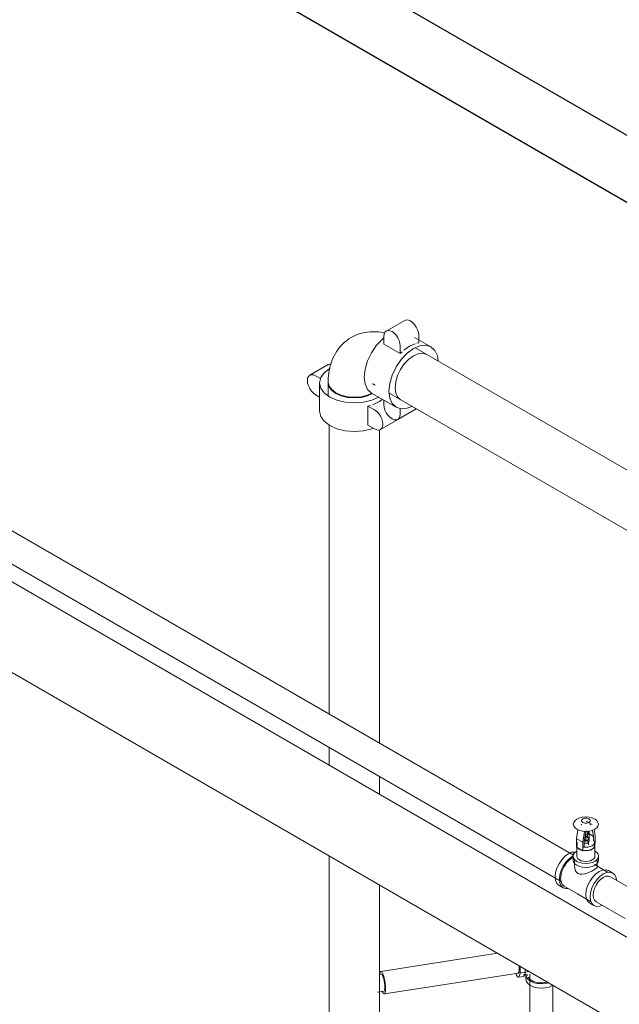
# Model space of a CAD drawing. Header units: centimetres. Extents: x -1589 to 108054, y -205274 to 31709.
# Tile 277 of 281: x 25519 to 25606, y 27557 to 27700. Entities that reach past the tile are written whole.
import ezdxf

# ---------------------------------------------------------------- set-up
doc = ezdxf.new("R2010")
doc.units = ezdxf.units.CM
doc.header["$LTSCALE"] = 0.01
doc.header["$MEASUREMENT"] = 0
for name, color, linetype, lineweight in [('A-GENM', 7, 'Continuous', 18), ('A-WALL', 7, 'Continuous', 25), ('F-SPRN', 7, 'Continuous', 18), ('P-PIPE', 7, 'Continuous', 9)]:
    doc.layers.add(name, color=color, linetype=linetype, lineweight=lineweight)

msp = doc.modelspace()

# ---------------------------------------------------------------- linework, layer by layer
at = {"layer": 'A-GENM', "color": 142, "true_color": 0x0080c0}
for p, q in [((25600.72774, 27583.02941), (25600.72774, 27582.90776)), ((25602.29572, 27582.96309), (25601.39769, 27583.48157)), ((25601.99774, 27582.90776), (25601.99774, 27583.02941)), ((25600.0157, 27580.91258), (25600.21286, 27582.22162)), ((25601.14798, 27581.94946), (25600.91373, 27580.3941)), ((25601.14798, 27581.94946), (25601.0637, 27581.99812)), ((25601.13823, 27580.49925), (25601.36056, 27581.97539)), ((25601.69808, 27581.70714), (25602.48527, 27581.25266)), ((25601.83899, 27580.95551), (25601.83899, 27581.73322)), ((25602.32495, 27582.13848), (25602.48527, 27581.25266)), ((25602.70978, 27581.40658), (25602.55858, 27582.24199)), ((25600.0157, 27579.68153), (25600.0157, 27580.91258)), ((25600.0157, 27580.91258), (25600.91373, 27580.3941)), ((25600.09274, 27580.41008), (25600.09274, 27579.91856)), ((25600.91373, 27580.3941), (25600.91373, 27579.16305)), ((25601.13823, 27579.76198), (25601.13823, 27580.49925)), ((25601.73316, 27580.03562), (25601.73316, 27580.43704)), ((25602.48527, 27581.25266), (25602.48527, 27580.53969)), ((25602.63274, 27579.91856), (25602.63274, 27580.41008)), ((25602.63274, 27580.15552), (25602.70978, 27580.2)), ((25602.70978, 27580.2), (25602.70978, 27581.40658)), ((25600.0157, 27579.68153), (25600.91373, 27579.16305)), ((25600.46471, 27579.40009), (25600.32913, 27579.4926)), ((25600.62495, 27579.32181), (25600.46471, 27579.40009)), ((25600.91373, 27579.16305), (25601.01186, 27579.21971))]:
    msp.add_line(p, q, dxfattribs=at)
at = {"layer": 'A-GENM', "color": 7, "true_color": 0xfcfdfe}
for p, q in [((25601.44544, 27582.00401), (25601.3433, 27582.00796)), ((25601.486, 27581.22111), (25601.23948, 27581.22111)), ((25601.3621, 27581.14331), (25601.24963, 27581.14033)), ((25601.48508, 27580.63889), (25601.30297, 27580.64809)), ((25601.45205, 27581.14144), (25601.36889, 27581.1433))]:
    msp.add_line(p, q, dxfattribs=at)
at = {"layer": 'A-GENM', "color": 7, "true_color": 0xe6f2f8}
for p, q in [((25601.65761, 27581.94915), (25601.486, 27581.99882)), ((25601.56122, 27581.91495), (25601.54773, 27581.98945)), ((25601.58725, 27581.77113), (25601.57494, 27581.83914)), ((25601.58725, 27581.55954), (25601.58725, 27581.77113)), ((25601.58725, 27581.77113), (25601.6702, 27581.72324)), ((25601.58725, 27581.05817), (25601.58725, 27581.5388)), ((25601.2404, 27580.63889), (25601.14361, 27580.60946)), ((25601.5889, 27581.13153), (25601.47585, 27581.14033)), ((25601.62466, 27580.58826), (25601.48508, 27580.63889)), ((25601.6995, 27581.14994), (25601.486, 27581.22111)), ((25601.71869, 27580.49622), (25601.62466, 27580.58826))]:
    msp.add_line(p, q, dxfattribs=at)
at = {"layer": 'A-GENM', "color": 142, "true_color": 0x0080c0}
for points in [[(25600.07183, 27582.2841, 0), (25599.7817, 27582.5024, 0), (25599.59932, 27582.75661, 0), (25599.53712, 27583.02941, 0), (25599.59932, 27583.30221, 0), (25599.7817, 27583.55643, 0), (25600.07183, 27583.77472, 0)], [(25600.07183, 27583.77472, 0), (25600.44993, 27583.94223, 0), (25600.89023, 27584.04752, 0), (25601.36274, 27584.08344, 0), (25601.83525, 27584.04752, 0), (25602.27555, 27583.94223, 0), (25602.65365, 27583.77472, 0)], [(25600.91373, 27583.80713, 0), (25600.81281, 27583.7312, 0), (25600.74938, 27583.64278, 0), (25600.72774, 27583.54789, 0), (25600.74938, 27583.453, 0), (25600.81281, 27583.36458, 0), (25600.91373, 27583.28865, 0)], [(25601.81175, 27583.80713, 0), (25601.68024, 27583.86539, 0), (25601.52709, 27583.90201, 0), (25601.36274, 27583.91451, 0), (25601.19839, 27583.90201, 0), (25601.04524, 27583.86539, 0), (25600.91373, 27583.80713, 0)], [(25600.91373, 27583.28865, 0), (25601.04524, 27583.23039, 0), (25601.19839, 27583.19376, 0), (25601.36274, 27583.18127, 0), (25601.52709, 27583.19376, 0), (25601.68024, 27583.23039, 0), (25601.81175, 27583.28865, 0)], [(25601.81175, 27583.28865, 0), (25601.91267, 27583.36458, 0), (25601.9761, 27583.453, 0), (25601.99774, 27583.54789, 0), (25601.9761, 27583.64278, 0), (25601.91267, 27583.7312, 0), (25601.81175, 27583.80713, 0)], [(25602.65365, 27583.77472, 0), (25602.94378, 27583.55643, 0), (25603.12616, 27583.30221, 0), (25603.18837, 27583.02941, 0), (25603.12616, 27582.75661, 0), (25602.94378, 27582.5024, 0), (25602.65365, 27582.2841, 0)], [(25602.65365, 27582.2841, 0), (25602.27555, 27582.1166, 0), (25601.83525, 27582.0113, 0), (25601.36274, 27581.97539, 0), (25600.89023, 27582.0113, 0), (25600.44993, 27582.1166, 0), (25600.07183, 27582.2841, 0)], [(25601.2876, 27581.46171, 0), (25601.6995, 27581.5388, 0), (25601.6995, 27581.92765, 0)], [(25601.83848, 27581.72056, 0), (25601.84044, 27581.76396, 0), (25601.8394, 27581.80744, 0), (25601.83538, 27581.85047, 0), (25601.82852, 27581.89255, 0), (25601.81904, 27581.93321, 0), (25601.80722, 27581.97206, 0), (25601.79341, 27582.00881, 0)], [(25601.13179, 27580.26983, 0), (25601.62466, 27580.28581, 0), (25601.73316, 27580.43704, 0)], [(25601.1635, 27580.70577, 0), (25601.6995, 27580.76108, 0), (25601.6995, 27581.14994, 0)], [(25601.83291, 27580.9993, 0), (25601.8444, 27580.95218, 0), (25601.85289, 27580.90327, 0), (25601.8581, 27580.85311, 0), (25601.85985, 27580.80232, 0), (25601.85809, 27580.75153, 0), (25601.85287, 27580.70137, 0), (25601.84437, 27580.65247, 0), (25601.83288, 27580.60534, 0), (25601.81874, 27580.56046, 0), (25601.80237, 27580.51816, 0), (25601.78419, 27580.47869, 0), (25601.76465, 27580.44218, 0), (25601.74415, 27580.4087, 0), (25601.72306, 27580.37821, 0), (25601.70174, 27580.35062, 0), (25601.69622, 27580.34394, 0)], [(25602.26077, 27579.8916, 0), (25602.46259, 27580.04346, 0), (25602.58947, 27580.2203, 0), (25602.63274, 27580.41008, 0), (25602.58947, 27580.59985, 0)], [(25601.03404, 27579.70182, 0), (25601.36274, 27579.67684, 0), (25601.69144, 27579.70182, 0), (25601.99774, 27579.77508, 0), (25602.26077, 27579.8916, 0)], [(25602.26077, 27579.40009, 0), (25601.99774, 27579.28356, 0), (25601.69144, 27579.21031, 0), (25601.36274, 27579.18533, 0), (25601.03404, 27579.21031, 0)], [(25602.63274, 27579.91856, 0), (25602.58947, 27579.72879, 0), (25602.46259, 27579.55194, 0), (25602.26077, 27579.40009, 0)]]:
    msp.add_polyline3d(points, dxfattribs=at)
at = {"layer": 'A-WALL'}
for p, q in [((25347.51141, 27833.43667), (25658.56847, 27653.84779)), ((25658.56182, 27644.05367), (25356.7038, 27818.33148))]:
    msp.add_line(p, q, dxfattribs=at)
at = {"layer": 'F-SPRN', "color": 7, "true_color": 0xe6f2f8}
msp.add_line((25601.36274, 27580.44999), (25601.36274, 27581.97539), dxfattribs=at)
at = {"layer": 'F-SPRN', "color": 142, "true_color": 0x0080c0}
for p, q in [((25600.02924, 27579.91856), (25600.02924, 27578.36313)), ((25602.69624, 27578.36313), (25602.69624, 27579.91856))]:
    msp.add_line(p, q, dxfattribs=at)
for points in [[(25602.30567, 27579.37416, 0), (25602.51759, 27579.53361, 0), (25602.6508, 27579.7193, 0), (25602.69624, 27579.91856, 0), (25602.6508, 27580.11782, 0)], [(25600.15347, 27579.59423, 0), (25600.2079, 27579.53361, 0), (25600.41981, 27579.37416, 0)], [(25600.41981, 27579.37416, 0), (25600.69599, 27579.25181, 0), (25600.80099, 27579.22039, 0)], [(25600.9566, 27579.18527, 0), (25601.01761, 27579.1749, 0), (25601.36274, 27579.14866, 0), (25601.70788, 27579.1749, 0), (25602.02949, 27579.25181, 0), (25602.30567, 27579.37416, 0)], [(25600.41981, 27577.81874, 0), (25600.2079, 27577.97819, 0), (25600.07468, 27578.16387, 0), (25600.02924, 27578.36313, 0)], [(25602.30567, 27577.81874, 0), (25602.02949, 27577.69638, 0), (25601.70788, 27577.61947, 0), (25601.36274, 27577.59324, 0), (25601.01761, 27577.61947, 0), (25600.69599, 27577.69638, 0), (25600.41981, 27577.81874, 0)], [(25602.69624, 27578.36313, 0), (25602.6508, 27578.16387, 0), (25602.51759, 27577.97819, 0), (25602.30567, 27577.81874, 0)]]:
    msp.add_polyline3d(points, dxfattribs=at)
at = {"layer": 'P-PIPE', "color": 142, "true_color": 0x0080c0}
for p, q in [((25599.54393, 27578.49993), (25392.83039, 27697.84605)), ((25390.72219, 27694.19454), (25597.76306, 27574.65944)), ((25599.52387, 27578.41319), (25599.43234, 27578.36313)), ((25599.51364, 27578.19805), (25599.43234, 27578.15329)), ((25599.51274, 27578.36313), (25599.51274, 27577.79975)), ((25599.72274, 27577.79975), (25599.72274, 27576.80349)), ((25603.00274, 27576.80349), (25603.00274, 27577.79975)), ((25603.21274, 27577.79975), (25603.21274, 27578.36313)), ((25604.53214, 27576.04699), (25602.60174, 27577.16151)), ((25605.27582, 27575.91438), (25604.66064, 27576.26956)), ((25609.20597, 27572.92363), (25604.96332, 27575.37312)), ((25597.44966, 27574.11661), (25598.06484, 27573.76144)), ((25598.19334, 27573.98401), (25600.12374, 27572.86949)), ((25600.12374, 27572.86949), (25602.05414, 27571.75497)), ((25601.92564, 27571.5324), (25602.54082, 27571.17723)), ((25602.85332, 27571.71849), (25607.09597, 27569.269))]:
    msp.add_line(p, q, dxfattribs=at)
at = {"layer": 'P-PIPE', "color": 1, "true_color": 0xff0000}
for p, q in [((25757.02403, 27480.12667), (25391.87893, 27690.94329)), ((25380.44893, 27684.34418), (25751.30903, 27470.228))]:
    msp.add_line(p, q, dxfattribs=at)
at = {"layer": 'P-PIPE', "color": 106}
for p, q in [((25574.93937, 27656.45004), (25572.24529, 27654.89455)), ((25571.89462, 27654.1194), (25571.89464, 27652.99062)), ((25578.77517, 27652.59445), (25576.38044, 27653.97705)), ((25576.98343, 27654.29229), (25576.98345, 27653.16351)), ((25571.89464, 27652.99062), (25574.28938, 27651.60802)), ((25574.28938, 27651.60802), (25574.28935, 27652.7368)), ((25574.28938, 27651.60802), (25574.56786, 27651.88357)), ((25653.30466, 27608.09259), (25576.58327, 27652.3877)), ((25576.70496, 27653.11747), (25576.98345, 27653.16351)), ((25574.88808, 27650.11134), (25575.53606, 27650.79569)), ((25575.53784, 27650.79727), (25576.23194, 27651.30401)), ((25576.23511, 27651.30586), (25576.92762, 27651.60117)), ((25576.93239, 27651.60245), (25577.57452, 27651.6675)), ((25577.58216, 27651.66683), (25578.14013, 27651.49462)), ((25563.78913, 27650.01245), (25561.09505, 27648.45696)), ((25573.90249, 27648.4046), (25574.33013, 27649.29482)), ((25574.33017, 27649.29489), (25574.88734, 27650.11042)), ((25562.65455, 27647.96153), (25561.94172, 27648.37309)), ((25573.63338, 27647.50016), (25573.902, 27648.40335)), ((25562.51627, 27647.35508), (25562.51635, 27643.20732)), ((25563.78627, 27647.4588), (25563.78631, 27645.55901)), ((25573.5411, 27646.64322), (25573.63288, 27647.49769)), ((25561.94177, 27645.60792), (25562.51631, 27645.2762)), ((25570.10307, 27645.86953), (25573.69517, 27643.79563)), ((25571.71058, 27644.94355), (25571.18839, 27644.58998)), ((25571.89479, 27644.83508), (25571.89481, 27644.17169)), ((25572.77827, 27645.79725), (25650.14249, 27601.13099)), ((25574.33017, 27644.89548), (25573.90206, 27645.29253)), ((25569.95709, 27644.06699), (25569.57922, 27643.96358)), ((25570.55678, 27643.39918), (25569.57922, 27643.96358)), ((25569.57922, 27643.96358), (25569.57927, 27641.1984)), ((25573.93887, 27642.01394), (25576.63295, 27643.56943)), ((25574.28954, 27642.78909), (25574.28953, 27643.61217)), ((25571.4035, 27640.55014), (25573.93886, 27642.014)), ((25563.94639, 27641.17696), (25563.94718, 27599.05172)), ((25569.57927, 27641.1984), (25570.55683, 27640.63401)), ((25571.24726, 27594.83702), (25571.2464, 27640.50165)), ((25563.94728, 27594.18299), (25563.94732, 27591.59956)), ((25571.2474, 27587.38486), (25571.24735, 27589.9789)), ((25563.94757, 27578.40119), (25563.94837, 27536.16941)), ((25571.24837, 27535.84539), (25571.24765, 27574.18649)), ((25588.49197, 27564.23048), (25571.46611, 27561.5835)), ((25571.97826, 27558.28927), (25593.0959, 27561.57239)), ((25591.61954, 27561.71234), (25591.57688, 27561.47885)), ((25591.61954, 27562.41818), (25591.63434, 27562.03532)), ((25591.63434, 27562.03354), (25591.61977, 27561.71452)), ((25571.52965, 27561.17477), (25571.28526, 27561.13678)), ((25591.13171, 27561.28688), (25591.20009, 27561.12746)), ((25591.54575, 27560.74128), (25592.28926, 27560.85688)), ((25592.62904, 27561.05439), (25592.62904, 27560.42569)), ((25593.19404, 27561.15677), (25593.19404, 27479.70529)), ((25570.96096, 27558.54972), (25571.31119, 27558.60417)), ((25571.31119, 27558.60417), (25571.91471, 27558.698)), ((25571.68166, 27558.66842), (25571.72218, 27558.57537)), ((25596.56404, 27483.56228), (25596.56404, 27559.57006))]:
    msp.add_line(p, q, dxfattribs=at)
for points in [[(25574.93938, 27656.45005, 0), (25575.18736, 27656.5266, 0), (25575.47614, 27656.49799, 0), (25575.78604, 27656.36618, 0), (25576.09594, 27656.14014, 0), (25576.38473, 27655.83529, 0), (25576.63271, 27655.4724, 0), (25576.823, 27655.0762, 0), (25576.94263, 27654.67368, 0), (25576.98343, 27654.29229, 0)], [(25567.143, 27653.96752, 0), (25567.5187, 27654.16744, 0), (25567.90625, 27654.3405, 0), (25568.30261, 27654.48592, 0), (25568.70477, 27654.60344, 0), (25569.10988, 27654.69336, 0), (25569.51537, 27654.7564, 0), (25569.919, 27654.79363, 0), (25570.31892, 27654.8064, 0), (25570.71367, 27654.79616, 0), (25571.10217, 27654.76445, 0), (25571.48363, 27654.71279, 0), (25571.85758, 27654.64263, 0), (25572.00499, 27654.60749, 0)], [(25572.24529, 27654.89455, 0), (25572.05502, 27654.71807, 0), (25571.93541, 27654.45368, 0), (25571.89462, 27654.1194, 0)], [(25574.28935, 27652.7368, 0), (25574.24855, 27653.11819, 0), (25574.12893, 27653.52071, 0), (25573.93864, 27653.91691, 0), (25573.69065, 27654.2798, 0), (25573.40186, 27654.58465, 0), (25573.09196, 27654.81068, 0), (25572.78206, 27654.94249, 0), (25572.49328, 27654.9711, 0), (25572.2453, 27654.89456, 0)], [(25567.143, 27653.96752, 0), (25566.78202, 27653.7421, 0), (25566.43838, 27653.49299, 0), (25566.11428, 27653.22243, 0), (25565.81143, 27652.9329, 0), (25565.53101, 27652.62701, 0), (25565.27369, 27652.30736, 0), (25565.03964, 27651.97641, 0), (25564.82864, 27651.63645, 0), (25564.64014, 27651.28945, 0), (25564.47337, 27650.93714, 0), (25564.32739, 27650.58095, 0), (25564.20118, 27650.22202, 0), (25564.09372, 27649.86126, 0), (25564.00396, 27649.4994, 0), (25563.93093, 27649.13695, 0), (25563.87371, 27648.77433, 0), (25563.83145, 27648.41183, 0), (25563.80339, 27648.04967, 0), (25563.78881, 27647.68801, 0), (25563.78627, 27647.4588, 0)], [(25570.10307, 27645.86953, 0), (25569.53226, 27646.39893, 0), (25569.17338, 27647.1921, 0), (25569.05097, 27648.19495, 0), (25569.17334, 27649.33914, 0), (25569.53218, 27650.54669, 0), (25570.10301, 27651.73532, 0), (25570.84695, 27652.82401, 0), (25571.71329, 27653.73858, 0), (25571.88965, 27653.88941, 0)], [(25576.23509, 27652.3428, 0), (25575.30539, 27651.66468, 0), (25574.43905, 27650.75011, 0), (25573.69512, 27649.66141, 0), (25573.12428, 27648.47279, 0), (25572.76545, 27647.26524, 0), (25572.64307, 27646.12105, 0), (25572.76549, 27645.1182, 0), (25573.12436, 27644.32503, 0), (25573.69517, 27643.79563, 0)], [(25574.81659, 27652.1056, 0), (25574.95026, 27652.21591, 0), (25575.63641, 27652.68845, 0)], [(25575.63641, 27652.68845, 0), (25576.32256, 27653.00824, 0), (25576.47144, 27653.05691, 0)], [(25578.77512, 27652.59448, 0), (25578.03115, 27652.8241, 0), (25577.1648, 27652.73825, 0), (25576.23509, 27652.3428, 0)], [(25579.81898, 27650.54186, 0), (25579.70486, 27651.27188, 0), (25579.34598, 27652.06505, 0), (25578.77517, 27652.59445, 0)], [(25564.00417, 27649.42907, 0), (25563.19687, 27648.82162, 0), (25562.68937, 27648.11423, 0), (25562.51627, 27647.35511, 0)], [(25563.78914, 27650.01245, 0), (25564.03712, 27650.089, 0), (25564.20223, 27650.08492, 0)], [(25561.09505, 27648.45696, 0), (25560.90478, 27648.28048, 0), (25560.78517, 27648.01609, 0), (25560.74438, 27647.6818, 0), (25560.78518, 27647.30041, 0), (25560.90481, 27646.89789, 0), (25561.0951, 27646.50169, 0), (25561.34308, 27646.1388, 0), (25561.63187, 27645.83395, 0), (25561.94177, 27645.60792, 0)], [(25561.94172, 27648.37309, 0), (25561.63182, 27648.5049, 0), (25561.34304, 27648.53351, 0), (25561.09506, 27648.45696, 0)], [(25562.51627, 27647.35508, 0), (25562.68937, 27646.59599, 0), (25563.19687, 27645.88862, 0), (25564.00417, 27645.28118, 0), (25565.05627, 27644.81509, 0), (25566.28147, 27644.52209, 0), (25567.59627, 27644.42217, 0), (25568.91107, 27644.52213, 0), (25570.13627, 27644.81515, 0), (25571.15378, 27645.26164, 0)], [(25563.78627, 27647.4588, 0), (25563.91609, 27646.88948, 0), (25564.29672, 27646.35895, 0), (25564.9022, 27645.90337, 0)], [(25564.9022, 27645.90337, 0), (25564.29672, 27646.35895, 0), (25563.91609, 27646.88948, 0), (25563.78627, 27647.4588, 0)], [(25570.26531, 27645.78553, 0), (25569.50127, 27645.45016, 0), (25568.58237, 27645.23039, 0), (25567.59627, 27645.15542, 0), (25566.61017, 27645.23036, 0), (25565.69127, 27645.45011, 0), (25564.9022, 27645.79968, 0), (25564.29672, 27646.25526, 0), (25563.9161, 27646.78579, 0), (25563.78627, 27647.3551, 0)], [(25570.27166, 27647.18946, 0), (25570.2904, 27647.1846, 0), (25570.32097, 27647.17521, 0), (25570.3627, 27647.16039, 0), (25570.41483, 27647.13942, 0), (25570.47654, 27647.1117, 0), (25570.547, 27647.07677, 0), (25570.62539, 27647.0343, 0), (25570.64827, 27647.02123, 0)], [(25573.90008, 27645.29536, 0), (25573.63291, 27645.88741, 0), (25573.54109, 27646.63955, 0)], [(25564.9022, 27645.90337, 0), (25565.69127, 27645.5538, 0), (25566.61017, 27645.33406, 0), (25567.59627, 27645.25912, 0), (25568.58237, 27645.33408, 0), (25569.50127, 27645.55385, 0), (25570.16373, 27645.83399, 0)], [(25570.16373, 27645.83399, 0), (25569.50127, 27645.55385, 0), (25568.58237, 27645.33408, 0), (25567.59627, 27645.25912, 0), (25566.61017, 27645.33406, 0), (25565.69127, 27645.5538, 0), (25564.9022, 27645.90337, 0)], [(25571.18839, 27644.58998, 0), (25570.43609, 27644.232, 0), (25570.25492, 27644.16468, 0)], [(25571.4035, 27640.55014, 0), (25571.59377, 27640.72662, 0), (25571.71338, 27640.99101, 0), (25571.75417, 27641.32529, 0), (25571.71337, 27641.70669, 0), (25571.59374, 27642.1092, 0), (25571.40345, 27642.50541, 0), (25571.15547, 27642.8683, 0), (25570.86668, 27643.17315, 0), (25570.55678, 27643.39918, 0)], [(25571.89481, 27644.17169, 0), (25571.93561, 27643.7903, 0), (25572.05524, 27643.38778, 0), (25572.24553, 27642.99158, 0), (25572.49351, 27642.62869, 0), (25572.7823, 27642.32384, 0), (25573.0922, 27642.09781, 0), (25573.4021, 27641.96599, 0), (25573.69088, 27641.93739, 0), (25573.93886, 27642.01393, 0)], [(25573.69523, 27643.7956, 0), (25574.43919, 27643.56598, 0), (25575.30554, 27643.65183, 0), (25575.98384, 27643.9129, 0)], [(25570.35514, 27640.74471, 0), (25570.13635, 27640.66739, 0), (25568.91115, 27640.37437, 0), (25567.59635, 27640.27441, 0), (25566.28155, 27640.37434, 0), (25565.05635, 27640.66733, 0), (25564.00425, 27641.13342, 0), (25563.19694, 27641.74086, 0), (25562.68945, 27642.44824, 0), (25562.51635, 27643.20732, 0)], [(25573.93887, 27642.01394, 0), (25574.12914, 27642.19041, 0), (25574.24875, 27642.45481, 0), (25574.28954, 27642.78909, 0)], [(25570.55683, 27640.63401, 0), (25570.86673, 27640.5022, 0), (25571.15551, 27640.47359, 0), (25571.40349, 27640.55014, 0)], [(25571.72218, 27561.29741, 0), (25571.61001, 27561.49155, 0), (25571.50547, 27561.57971, 0), (25571.41571, 27561.55588, 0), (25571.34683, 27561.42168, 0), (25571.30353, 27561.18626, 0)], [(25591.20009, 27561.12746, 0), (25591.35151, 27560.8654, 0), (25591.49262, 27560.74641, 0), (25591.61378, 27560.77857, 0), (25591.70676, 27560.95971, 0), (25591.7652, 27561.27748, 0), (25591.78514, 27561.71022, 0), (25591.7652, 27562.22844, 0), (25591.75606, 27562.34427, 0)], [(25591.57616, 27561.47648, 0), (25591.50715, 27561.34203, 0), (25591.41722, 27561.31815, 0)], [(25592.52821, 27561.89656, 0), (25592.52865, 27561.82581, 0), (25592.50872, 27561.39307, 0), (25592.45027, 27561.07531, 0), (25592.3573, 27560.89417, 0), (25592.23613, 27560.862, 0)], [(25571.55925, 27561.17192, 0), (25571.63784, 27561.10564, 0), (25571.72218, 27560.95967, 0)], [(25572.15561, 27559.0071, 0), (25572.14084, 27559.39103, 0), (25572.09754, 27559.81211, 0), (25572.02866, 27560.24167, 0), (25571.93889, 27560.65042, 0), (25571.83436, 27561.01051, 0), (25571.72218, 27561.29741, 0)], [(25571.72218, 27560.95967, 0), (25571.80652, 27560.74397, 0), (25571.88512, 27560.47324, 0), (25571.95261, 27560.16592, 0), (25572.00439, 27559.84295, 0), (25572.03695, 27559.52636, 0), (25572.04805, 27559.2377, 0)], [(25592.25239, 27561.09403, 0), (25592.30368, 27561.10114, 0), (25592.35375, 27561.10638, 0), (25592.40242, 27561.10982, 0), (25592.44948, 27561.11154, 0), (25592.49476, 27561.11161, 0), (25592.53807, 27561.11016, 0), (25592.57927, 27561.10731, 0), (25592.61818, 27561.10318, 0), (25592.65469, 27561.09795, 0), (25592.68867, 27561.09176, 0), (25592.72002, 27561.0848, 0), (25592.74866, 27561.07726, 0), (25592.77455, 27561.06934, 0), (25592.79766, 27561.06123, 0), (25592.81798, 27561.05314, 0), (25592.83556, 27561.04527, 0), (25592.85045, 27561.03782, 0), (25592.86275, 27561.03098, 0), (25592.87258, 27561.02493, 0), (25592.88011, 27561.01982, 0), (25592.88551, 27561.01577, 0), (25592.88901, 27561.01289, 0), (25592.89084, 27561.01124, 0), (25592.89126, 27561.01082, 0)], [(25592.62904, 27561.05438, 0), (25592.62904, 27561.05278, 0), (25592.70643, 27560.71662, 0)], [(25592.70643, 27560.08792, 0), (25592.62904, 27560.42408, 0), (25592.62904, 27560.42567, 0)], [(25592.70643, 27560.71662, 0), (25592.93188, 27560.40348, 0), (25593.29003, 27560.13469, 0), (25593.75646, 27559.92859, 0), (25594.2994, 27559.7992, 0), (25594.88184, 27559.75536, 0), (25595.46409, 27559.80004, 0), (25595.9626, 27559.91593, 0)], [(25596.56879, 27559.56805, 0), (25596.47201, 27559.50828, 0), (25596.00646, 27559.3015, 0), (25595.46409, 27559.17134, 0), (25594.88184, 27559.12666, 0), (25594.2994, 27559.1705, 0), (25593.75646, 27559.29988, 0), (25593.29003, 27559.50599, 0), (25592.93188, 27559.77477, 0), (25592.70643, 27560.08792, 0)], [(25592.86889, 27561.05879, 0), (25592.86895, 27561.05788, 0), (25592.86904, 27561.05505, 0), (25592.86904, 27561.05439, 0)], [(25595.73043, 27560.00317, 0), (25595.05658, 27559.89846, 0), (25594.36098, 27559.93313, 0), (25593.72774, 27560.10315, 0), (25593.23387, 27560.38768, 0), (25592.93818, 27560.75265, 0)], [(25571.72218, 27558.57537, 0), (25571.83436, 27558.38123, 0), (25571.93889, 27558.29307, 0), (25572.02866, 27558.3169, 0), (25572.09754, 27558.4511, 0), (25572.14084, 27558.68651, 0), (25572.15561, 27559.0071, 0)], [(25572.04805, 27559.2377, 0), (25572.03695, 27558.99667, 0), (25572.00439, 27558.81967, 0), (25571.95261, 27558.71877, 0), (25571.88512, 27558.70085, 0)]]:
    msp.add_polyline3d(points, dxfattribs=at)
at = {"layer": 'P-PIPE', "color": 142, "true_color": 0x0080c0}
for points in [[(25597.44966, 27574.11661, 0), (25597.14232, 27574.40166, 0), (25596.94912, 27574.82871, 0), (25596.88322, 27575.36863, 0), (25596.94912, 27575.98465, 0), (25597.14232, 27576.63478, 0), (25597.44966, 27577.27472, 0), (25597.85019, 27577.86085, 0), (25598.31662, 27578.35323, 0), (25598.81716, 27578.71831, 0)], [(25598.81716, 27578.71831, 0), (25599.3177, 27578.93121, 0), (25599.78412, 27578.97741, 0), (25599.84743, 27578.9698, 0)], [(25600.02494, 27579.10075, 0), (25599.76059, 27578.89718, 0), (25599.57578, 27578.63958, 0), (25599.51274, 27578.36313, 0), (25599.57578, 27578.08669, 0), (25599.76059, 27577.82909, 0), (25600.05459, 27577.60788, 0), (25600.43774, 27577.43813, 0), (25600.88392, 27577.33143, 0), (25601.36274, 27577.29504, 0), (25601.84156, 27577.33143, 0), (25602.28774, 27577.43813, 0), (25602.67089, 27577.60788, 0)], [(25602.67089, 27577.60788, 0), (25602.96489, 27577.82909, 0), (25603.1497, 27578.08669, 0), (25603.21274, 27578.36313, 0), (25603.1497, 27578.63958, 0), (25602.96489, 27578.89718, 0), (25602.69982, 27579.10129, 0)], [(25599.43234, 27578.36313, 0), (25598.9318, 27577.99806, 0), (25598.46537, 27577.50567, 0), (25598.06484, 27576.91954, 0), (25597.7575, 27576.27961, 0), (25597.5643, 27575.62948, 0), (25597.4984, 27575.01346, 0), (25597.5643, 27574.47353, 0), (25597.7575, 27574.04649, 0), (25598.06484, 27573.76144, 0), (25598.46537, 27573.6378, 0), (25598.74151, 27573.64562, 0)], [(25599.43234, 27578.15329, 0), (25598.97883, 27577.82252, 0), (25598.55623, 27577.37641, 0), (25598.19334, 27576.84535, 0), (25597.91488, 27576.26555, 0), (25597.73983, 27575.67651, 0), (25597.68013, 27575.11838, 0), (25597.73983, 27574.62918, 0), (25597.91488, 27574.24227, 0), (25598.19334, 27573.98401, 0)], [(25602.67089, 27577.04449, 0), (25602.28774, 27576.87475, 0), (25601.84156, 27576.76805, 0), (25601.36274, 27576.73165, 0), (25600.88392, 27576.76805, 0), (25600.43774, 27576.87475, 0), (25600.05459, 27577.04449, 0), (25599.76059, 27577.2657, 0), (25599.57578, 27577.52331, 0), (25599.51274, 27577.79975, 0)], [(25603.21274, 27577.79975, 0), (25603.1497, 27577.52331, 0), (25602.96489, 27577.2657, 0), (25602.67089, 27577.04449, 0)], [(25600.20309, 27575.86274, 0), (25599.96828, 27576.06462, 0), (25599.81118, 27576.33591, 0), (25599.7329, 27576.64201, 0), (25599.72907, 27576.93032, 0)], [(25602.5224, 27576.36925, 0), (25602.22527, 27576.20997, 0), (25601.88925, 27576.05327, 0), (25601.53584, 27575.91386, 0), (25601.17984, 27575.80614, 0), (25600.83085, 27575.74679, 0), (25600.49908, 27575.75796, 0), (25600.20309, 27575.86274, 0)], [(25601.92564, 27571.5324, 0), (25601.6183, 27571.81745, 0), (25601.4251, 27572.24449, 0), (25601.3592, 27572.78442, 0), (25601.4251, 27573.40044, 0), (25601.6183, 27574.05057, 0), (25601.92564, 27574.69051, 0), (25602.32617, 27575.27664, 0), (25602.7926, 27575.76902, 0), (25603.29314, 27576.1341, 0)], [(25603.90832, 27575.77892, 0), (25603.40778, 27575.41384, 0), (25602.94136, 27574.92146, 0), (25602.54082, 27574.33533, 0), (25602.23349, 27573.6954, 0), (25602.04028, 27573.04526, 0), (25601.97439, 27572.42925, 0), (25602.04028, 27571.88932, 0), (25602.23349, 27571.46228, 0), (25602.54082, 27571.17723, 0), (25602.94136, 27571.05359, 0), (25603.40778, 27571.09979, 0), (25603.67628, 27571.19512, 0)], [(25602.99258, 27576.85253, 0), (25602.99352, 27576.75531, 0), (25602.91573, 27576.64583, 0), (25602.75733, 27576.51713, 0), (25602.5224, 27576.36925, 0)], [(25603.29314, 27576.1341, 0), (25603.79368, 27576.34699, 0), (25604.26011, 27576.3932, 0), (25604.66064, 27576.26956, 0)], [(25605.83123, 27574.89204, 0), (25605.77636, 27575.20229, 0), (25605.58316, 27575.62933, 0), (25605.27582, 27575.91438, 0), (25604.87529, 27576.03802, 0), (25604.40886, 27575.99182, 0), (25603.90832, 27575.77892, 0)], [(25602.41633, 27572.6844, 0), (25602.46717, 27573.15965, 0), (25602.61622, 27573.66121, 0), (25602.85332, 27574.15491, 0), (25603.16233, 27574.6071, 0), (25603.52217, 27574.98696, 0), (25603.90832, 27575.26861, 0)], [(25603.90832, 27575.26861, 0), (25604.29448, 27575.43286, 0), (25604.65432, 27575.4685, 0), (25604.96332, 27575.37312, 0)], [(25602.85332, 27571.71849, 0), (25602.61622, 27571.9384, 0), (25602.46717, 27572.26786, 0), (25602.41633, 27572.6844, 0)]]:
    msp.add_polyline3d(points, dxfattribs=at)

doc.saveas('drawing.dxf')
